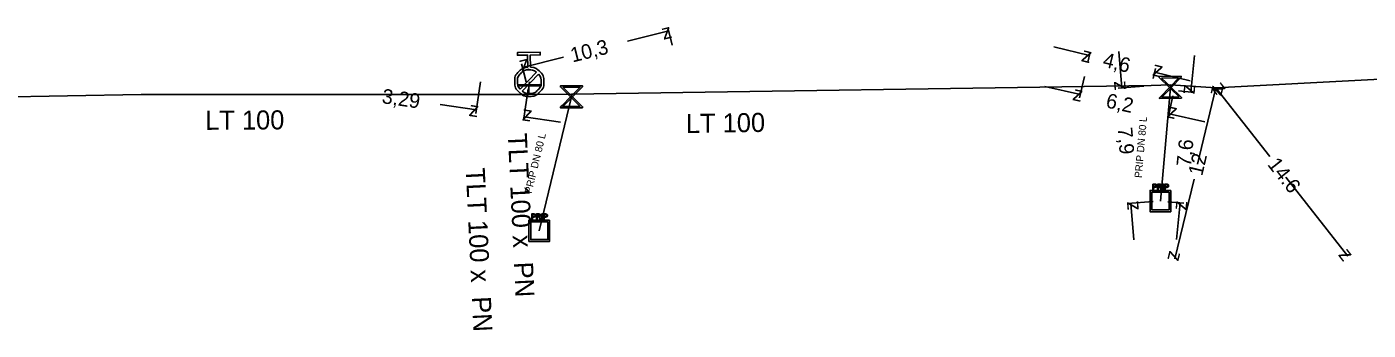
# Model space of a CAD drawing. Extents: x -643842 to -636370, y -1119190 to -1110210.
# Drawn here: x -641517.7 to -641426, y -1114548.9 to -1114528.2 of the extents above; entities that cross this region are included whole.
import ezdxf

# ---------------------------------------------------------------- set-up
doc = ezdxf.new("R2010")
doc.units = 0
for name, color, linetype in [('22', 7, 'Continuous'), ('Default', 7, 'Continuous'), ('Level 10', 7, 'Continuous'), ('Level 16', 7, 'Continuous'), ('Level 18', 7, 'Continuous'), ('Level 20', 7, 'Continuous'), ('Level 21', 7, 'Continuous'), ('Level 23', 7, 'Continuous'), ('Level 33', 7, 'Continuous')]:
    doc.layers.add(name, color=color, linetype=linetype)

msp = doc.modelspace()

# ---------------------------------------------------------------- linework, layer by layer
at = {"layer": 'Default'}
for points in [[(-641483.296, -1114530.993), (-641482.936, -1114531.016), (-641482.674, -1114531.272), (-641482.378, -1114531.559), (-641482.371, -1114531.975), (-641482.364, -1114532.389), (-641482.652, -1114532.686), (-641482.94, -1114532.983), (-641483.356, -1114532.99), (-641483.768, -1114532.998), (-641484.066, -1114532.711), (-641484.364, -1114532.424), (-641484.371, -1114532.01), (-641484.378, -1114531.594), (-641484.092, -1114531.296), (-641483.839, -1114531.03), (-641483.48, -1114530.996)], [(-641482.874, -1114531.345), (-641483.094, -1114531.171), (-641483.387, -1114531.176), (-641483.725, -1114531.182), (-641483.958, -1114531.423), (-641484.191, -1114531.665), (-641484.185, -1114532.003), (-641484.18, -1114532.295), (-641483.999, -1114532.509)], [(-641483.868, -1114532.636), (-641483.648, -1114532.806), (-641483.359, -1114532.801), (-641483.023, -1114532.795), (-641482.789, -1114532.554), (-641482.555, -1114532.313), (-641482.56, -1114531.975), (-641482.565, -1114531.686), (-641482.743, -1114531.472)], [(-641440.62, -1114538.985), (-641440.584, -1114538.985), (-641440.565, -1114538.989), (-641440.539, -1114538.994), (-641440.521, -1114539.006), (-641440.502, -1114539.018), (-641440.492, -1114539.04), (-641440.482, -1114539.062), (-641440.482, -1114539.089), (-641440.482, -1114539.135), (-641440.51, -1114539.166), (-641440.539, -1114539.197), (-641440.615, -1114539.197)], [(-641440.615, -1114539.156), (-641440.568, -1114539.156), (-641440.549, -1114539.139), (-641440.531, -1114539.122), (-641440.531, -1114539.09), (-641440.531, -1114539.068), (-641440.542, -1114539.052), (-641440.553, -1114539.036), (-641440.571, -1114539.031), (-641440.583, -1114539.028), (-641440.616, -1114539.028)], [(-641440.225, -1114539.269), (-641440.246, -1114539.236), (-641440.26, -1114539.219), (-641440.273, -1114539.202), (-641440.284, -1114539.196), (-641440.295, -1114539.189), (-641440.306, -1114539.186), (-641440.313, -1114539.184), (-641440.332, -1114539.184)], [(-641440.285, -1114539.144), (-641440.252, -1114539.144), (-641440.234, -1114539.137), (-641440.216, -1114539.13), (-641440.206, -1114539.116), (-641440.197, -1114539.101), (-641440.197, -1114539.083), (-641440.197, -1114539.058), (-641440.216, -1114539.042), (-641440.234, -1114539.025), (-641440.274, -1114539.025)], [(-641440.275, -1114538.985), (-641440.228, -1114538.985), (-641440.203, -1114538.995), (-641440.178, -1114539.005), (-641440.163, -1114539.029), (-641440.148, -1114539.053), (-641440.148, -1114539.083), (-641440.148, -1114539.122), (-641440.173, -1114539.147), (-641440.197, -1114539.173), (-641440.249, -1114539.18), (-641440.23, -1114539.19), (-641440.22, -1114539.199), (-641440.2, -1114539.217), (-641440.181, -1114539.246)], [(-641439.818, -1114538.986), (-641439.782, -1114538.986), (-641439.763, -1114538.99), (-641439.737, -1114538.995), (-641439.719, -1114539.007), (-641439.7, -1114539.019), (-641439.69, -1114539.041), (-641439.68, -1114539.063), (-641439.68, -1114539.09), (-641439.68, -1114539.136), (-641439.708, -1114539.167), (-641439.737, -1114539.199), (-641439.813, -1114539.199)], [(-641439.813, -1114539.157), (-641439.766, -1114539.157), (-641439.747, -1114539.14), (-641439.729, -1114539.123), (-641439.729, -1114539.091), (-641439.729, -1114539.069), (-641439.74, -1114539.053), (-641439.751, -1114539.037), (-641439.769, -1114539.033), (-641439.781, -1114539.029), (-641439.814, -1114539.029)], [(-641483.07, -1114541.015), (-641483.034, -1114541.015), (-641483.015, -1114541.019), (-641482.989, -1114541.024), (-641482.971, -1114541.036), (-641482.952, -1114541.048), (-641482.942, -1114541.07), (-641482.932, -1114541.092), (-641482.932, -1114541.119), (-641482.932, -1114541.165), (-641482.96, -1114541.196), (-641482.989, -1114541.227), (-641483.065, -1114541.227)], [(-641483.065, -1114541.186), (-641483.018, -1114541.186), (-641482.999, -1114541.169), (-641482.981, -1114541.152), (-641482.981, -1114541.12), (-641482.981, -1114541.098), (-641482.992, -1114541.082), (-641483.003, -1114541.066), (-641483.021, -1114541.061), (-641483.033, -1114541.058), (-641483.066, -1114541.058)], [(-641482.675, -1114541.299), (-641482.696, -1114541.266), (-641482.71, -1114541.249), (-641482.723, -1114541.232), (-641482.734, -1114541.226), (-641482.745, -1114541.219), (-641482.756, -1114541.216), (-641482.763, -1114541.214), (-641482.782, -1114541.214)], [(-641482.735, -1114541.174), (-641482.702, -1114541.174), (-641482.684, -1114541.167), (-641482.666, -1114541.16), (-641482.656, -1114541.146), (-641482.647, -1114541.131), (-641482.647, -1114541.113), (-641482.647, -1114541.088), (-641482.666, -1114541.072), (-641482.684, -1114541.055), (-641482.724, -1114541.055)], [(-641482.725, -1114541.015), (-641482.678, -1114541.015), (-641482.653, -1114541.025), (-641482.628, -1114541.035), (-641482.613, -1114541.059), (-641482.598, -1114541.083), (-641482.598, -1114541.113), (-641482.598, -1114541.152), (-641482.623, -1114541.177), (-641482.647, -1114541.203), (-641482.699, -1114541.21), (-641482.68, -1114541.22), (-641482.67, -1114541.229), (-641482.65, -1114541.247), (-641482.631, -1114541.276)], [(-641482.268, -1114541.016), (-641482.232, -1114541.016), (-641482.213, -1114541.02), (-641482.187, -1114541.025), (-641482.169, -1114541.037), (-641482.15, -1114541.049), (-641482.14, -1114541.071), (-641482.13, -1114541.093), (-641482.13, -1114541.12), (-641482.13, -1114541.166), (-641482.158, -1114541.197), (-641482.187, -1114541.229), (-641482.263, -1114541.229)], [(-641482.263, -1114541.187), (-641482.216, -1114541.187), (-641482.197, -1114541.17), (-641482.179, -1114541.153), (-641482.179, -1114541.121), (-641482.179, -1114541.099), (-641482.19, -1114541.083), (-641482.201, -1114541.067), (-641482.219, -1114541.063), (-641482.231, -1114541.059), (-641482.264, -1114541.059)]]:
    msp.add_open_spline(points, degree=3, dxfattribs=at)
at = {"layer": 'Level 10'}
for points in [[(-641476.654, -1114529.228), (-641473.844, -1114528.528)], [(-641473.601, -1114529.505), (-641473.904, -1114528.286)], [(-641447.524, -1114529.606), (-641445.098, -1114530.212)], [(-641481.028, -1114530.316), (-641483.839, -1114531.016)], [(-641445.209, -1114530.655), (-641445.038, -1114529.97)], [(-641443.079, -1114529.923), (-641442.88, -1114532.415)], [(-641437.919, -1114530.21), (-641438.161, -1114532.698)], [(-641483.596, -1114531.992), (-641483.899, -1114530.773)], [(-641440.746, -1114531.77), (-641440.575, -1114531.085)], [(-641438.21, -1114531.933), (-641440.635, -1114531.327)], [(-641486.703, -1114532.005), (-641487.019, -1114534.148)], [(-641483.444, -1114532.485), (-641483.76, -1114534.629)], [(-641448.148, -1114532.317), (-641445.706, -1114532.853)], [(-641445.437, -1114531.628), (-641445.76, -1114533.097)], [(-641441.366, -1114532.295), (-641443.13, -1114532.435)], [(-641437.7, -1114537.618), (-641436.451, -1114532.41)], [(-641432.763, -1114537.103), (-641436.451, -1114532.41)], [(-641439.383, -1114532.958), (-641439.706, -1114534.427)], [(-641439.006, -1114532.616), (-641437.913, -1114532.722)], [(-641489.456, -1114533.536), (-641486.983, -1114533.901)], [(-641437.211, -1114534.72), (-641439.653, -1114534.183)], [(-641481.25, -1114534.746), (-641483.723, -1114534.381)], [(-641437.945, -1114538.638), (-641439.25, -1114544.08)], [(-641431.67, -1114538.495), (-641427.43, -1114543.89)], [(-641440.738, -1114540.17), (-641442.502, -1114540.31)], [(-641442.055, -1114542.782), (-641442.253, -1114540.29)], [(-641439.742, -1114540.178), (-641438.649, -1114540.285)], [(-641439.14, -1114542.749), (-641438.898, -1114540.261)]]:
    msp.add_lwpolyline(points, dxfattribs=at)
at = {"layer": 'Level 16'}
for points in [[(-641482.658, -1114532.265), (-641484.158, -1114532.29), (-641484.16, -1114532.196), (-641482.66, -1114532.171), (-641482.658, -1114532.265)], [(-641479.732, -1114533.765), (-641481.232, -1114533.776), (-641481.233, -1114533.71), (-641481.139, -1114533.621), (-641480.55, -1114533.022), (-641481.242, -1114532.342), (-641481.243, -1114532.276), (-641479.743, -1114532.265), (-641479.742, -1114532.331), (-641480.426, -1114533.021), (-641479.827, -1114533.61), (-641479.733, -1114533.699), (-641479.732, -1114533.765)], [(-641481.09, -1114532.368), (-641480.489, -1114532.96), (-641479.899, -1114532.36), (-641481.09, -1114532.368)], [(-641438.8, -1114533.122), (-641440.3, -1114533.145), (-641440.301, -1114533.079), (-641440.208, -1114532.99), (-641439.624, -1114532.386), (-641440.322, -1114531.711), (-641440.323, -1114531.645), (-641438.823, -1114531.622), (-641438.822, -1114531.688), (-641439.5, -1114532.384), (-641438.896, -1114532.968), (-641438.801, -1114533.056), (-641438.8, -1114533.122)], [(-641440.169, -1114531.737), (-641439.563, -1114532.323), (-641438.978, -1114531.719), (-641440.169, -1114531.737)], [(-641438.959, -1114533.031), (-641439.561, -1114532.448), (-641440.143, -1114533.049), (-641438.959, -1114533.031)], [(-641479.89, -1114533.672), (-641480.488, -1114533.084), (-641481.075, -1114533.681), (-641479.89, -1114533.672)]]:
    msp.add_lwpolyline(points, dxfattribs=at)
at = {"layer": 'Level 18'}
for points in [[(-641439.533, -1114539.407), (-641439.533, -1114540.859), (-641440.947, -1114540.859), (-641440.947, -1114539.407), (-641439.533, -1114539.407)], [(-641440.826, -1114539.531), (-641440.826, -1114540.735), (-641439.654, -1114540.735), (-641439.654, -1114539.531), (-641440.826, -1114539.531)], [(-641440.754, -1114539.344), (-641440.754, -1114538.985), (-641440.62, -1114538.985)], [(-641440.615, -1114539.197), (-641440.708, -1114539.197), (-641440.708, -1114539.344), (-641440.754, -1114539.344)], [(-641440.616, -1114539.028), (-641440.708, -1114539.028), (-641440.708, -1114539.156)], [(-641440.708, -1114539.156), (-641440.615, -1114539.156)], [(-641440.434, -1114539.344), (-641440.434, -1114538.985), (-641440.275, -1114538.985)], [(-641440.332, -1114539.184), (-641440.386, -1114539.184), (-641440.386, -1114539.344), (-641440.434, -1114539.344)], [(-641440.274, -1114539.025), (-641440.386, -1114539.025), (-641440.386, -1114539.144)], [(-641440.386, -1114539.144), (-641440.285, -1114539.144)], [(-641440.181, -1114539.246), (-641440.119, -1114539.344), (-641440.179, -1114539.344), (-641440.225, -1114539.269)], [(-641440.07, -1114539.345), (-641440.07, -1114538.986), (-641440.024, -1114538.986), (-641440.024, -1114539.345), (-641440.07, -1114539.345)], [(-641439.952, -1114539.345), (-641439.952, -1114538.986), (-641439.818, -1114538.986)], [(-641439.813, -1114539.199), (-641439.906, -1114539.199), (-641439.906, -1114539.345), (-641439.952, -1114539.345)], [(-641439.814, -1114539.029), (-641439.906, -1114539.029), (-641439.906, -1114539.157)], [(-641439.906, -1114539.157), (-641439.813, -1114539.157)], [(-641481.983, -1114541.437), (-641481.983, -1114542.889), (-641483.397, -1114542.889), (-641483.397, -1114541.437), (-641481.983, -1114541.437)], [(-641483.276, -1114541.561), (-641483.276, -1114542.765), (-641482.104, -1114542.765), (-641482.104, -1114541.561), (-641483.276, -1114541.561)], [(-641483.204, -1114541.374), (-641483.204, -1114541.015), (-641483.07, -1114541.015)], [(-641483.065, -1114541.227), (-641483.158, -1114541.227), (-641483.158, -1114541.374), (-641483.204, -1114541.374)], [(-641483.066, -1114541.058), (-641483.158, -1114541.058), (-641483.158, -1114541.186)], [(-641483.158, -1114541.186), (-641483.065, -1114541.186)], [(-641482.884, -1114541.374), (-641482.884, -1114541.015), (-641482.725, -1114541.015)], [(-641482.782, -1114541.214), (-641482.836, -1114541.214), (-641482.836, -1114541.374), (-641482.884, -1114541.374)], [(-641482.724, -1114541.055), (-641482.836, -1114541.055), (-641482.836, -1114541.174)], [(-641482.836, -1114541.174), (-641482.735, -1114541.174)], [(-641482.631, -1114541.276), (-641482.569, -1114541.374), (-641482.629, -1114541.374), (-641482.675, -1114541.299)], [(-641482.52, -1114541.375), (-641482.52, -1114541.016), (-641482.474, -1114541.016), (-641482.474, -1114541.375), (-641482.52, -1114541.375)], [(-641482.402, -1114541.375), (-641482.402, -1114541.016), (-641482.268, -1114541.016)], [(-641482.263, -1114541.229), (-641482.356, -1114541.229), (-641482.356, -1114541.375), (-641482.402, -1114541.375)], [(-641482.264, -1114541.059), (-641482.356, -1114541.059), (-641482.356, -1114541.187)], [(-641482.356, -1114541.187), (-641482.263, -1114541.187)]]:
    msp.add_lwpolyline(points, dxfattribs=at)
at = {"layer": 'Level 21'}
for points in [[(-641398.644, -1114531.172), (-641412.22, -1114531.105), (-641425.66, -1114531.845), (-641436.451, -1114532.41), (-641439.544, -1114532.193)], [(-641439.544, -1114532.193), (-641440.867, -1114532.255), (-641480.488, -1114532.832)], [(-641480.488, -1114532.832), (-641483.405, -1114532.859), (-641501.762, -1114532.855), (-641509.894, -1114532.853), (-641525.024, -1114533.133)]]:
    msp.add_lwpolyline(points, dxfattribs=at)
at = {"layer": 'Level 23'}
for points in [[(-641483.37, -1114531.99), (-641483.41, -1114532.23), (-641483.405, -1114532.859)], [(-641439.544, -1114532.193), (-641439.561, -1114532.384), (-641440.24, -1114540.13)], [(-641480.488, -1114532.832), (-641480.487, -1114533.02), (-641482.69, -1114542.16)]]:
    msp.add_lwpolyline(points, dxfattribs=at)
at = {"layer": 'Level 33'}
for points in [[(-641483.48, -1114530.996), (-641483.494, -1114530.176), (-641484.183, -1114530.188), (-641484.186, -1114530.004), (-641482.624, -1114529.977), (-641482.621, -1114530.161), (-641483.31, -1114530.173), (-641483.296, -1114530.993)], [(-641483.999, -1114532.509), (-641482.874, -1114531.345)], [(-641482.743, -1114531.472), (-641483.868, -1114532.636)]]:
    msp.add_lwpolyline(points, dxfattribs=at)

# ---------------------------------------------------------------- texts
at = {"layer": '22'}
for rotation, p in [(84.99035, (-641441.516, -1114538.572)), (76.44855, (-641483.217, -1114539.649))]:
    msp.add_text('PRIP DN 80 L', height=0.5, rotation=rotation, dxfattribs=at).set_placement(p)
at = {"layer": 'Level 10'}
for s, rotation, p in [('z', 13.97644, (-641474.208, -1114529.134)), ('10,3', 13.97644, (-641480.422, -1114530.681)), ('z', 193.97644, (-641483.474, -1114530.41)), ('z', 345.97311, (-641445.705, -1114530.576)), ('4,6', 345.97311, (-641444.241, -1114530.942)), ('z', 165.97311, (-641440.029, -1114530.963)), ('3,29', 351.61203, (-641493.493, -1114533.446)), ('z', 347.60929, (-641446.302, -1114533.234)), ('z', 274.55335, (-641443.418, -1114531.957)), ('z', 264.4361, (-641438.611, -1114532.152)), ('z', 76.51261, (-641436.081, -1114533.013)), ('z', 128.16029, (-641435.749, -1114532.494)), ('6,2', 347.60929, (-641444.026, -1114533.734)), ('z', 351.61203, (-641487.55, -1114534.322)), ('z', 171.61203, (-641483.156, -1114533.959)), ('z', 167.60929, (-641439.057, -1114533.802)), ('7,9', 274.55335, (-641443.166, -1114535.128)), ('7,6', 84.4361, (-641438.157, -1114537.813)), ('12', 76.51261, (-641437.389, -1114538.463)), ('14.6', 308.16031, (-641432.971, -1114537.648)), ('z', 94.55335, (-641441.715, -1114540.749)), ('z', 84.4361, (-641438.449, -1114540.807)), ('z', 256.51265, (-641439.62, -1114543.477)), ('z', 308.16033, (-641428.132, -1114543.806))]:
    msp.add_text(s, height=1, rotation=rotation, dxfattribs=at).set_placement(p)
at = {"layer": 'Level 20'}
for s, rotation, p in [('LT 100', 0.3872, (-641505.523, -1114535.276)), ('LT 100', 0.8941, (-641472.661, -1114535.496)), ('TLT 100 x  PN ', 272.7267, (-641484.843, -1114535.528)), ('TLT 100 x  PN ', 272.7267, (-641487.719, -1114537.888))]:
    msp.add_text(s, height=1.3, rotation=rotation, dxfattribs=at).set_placement(p)

doc.saveas('drawing.dxf')
